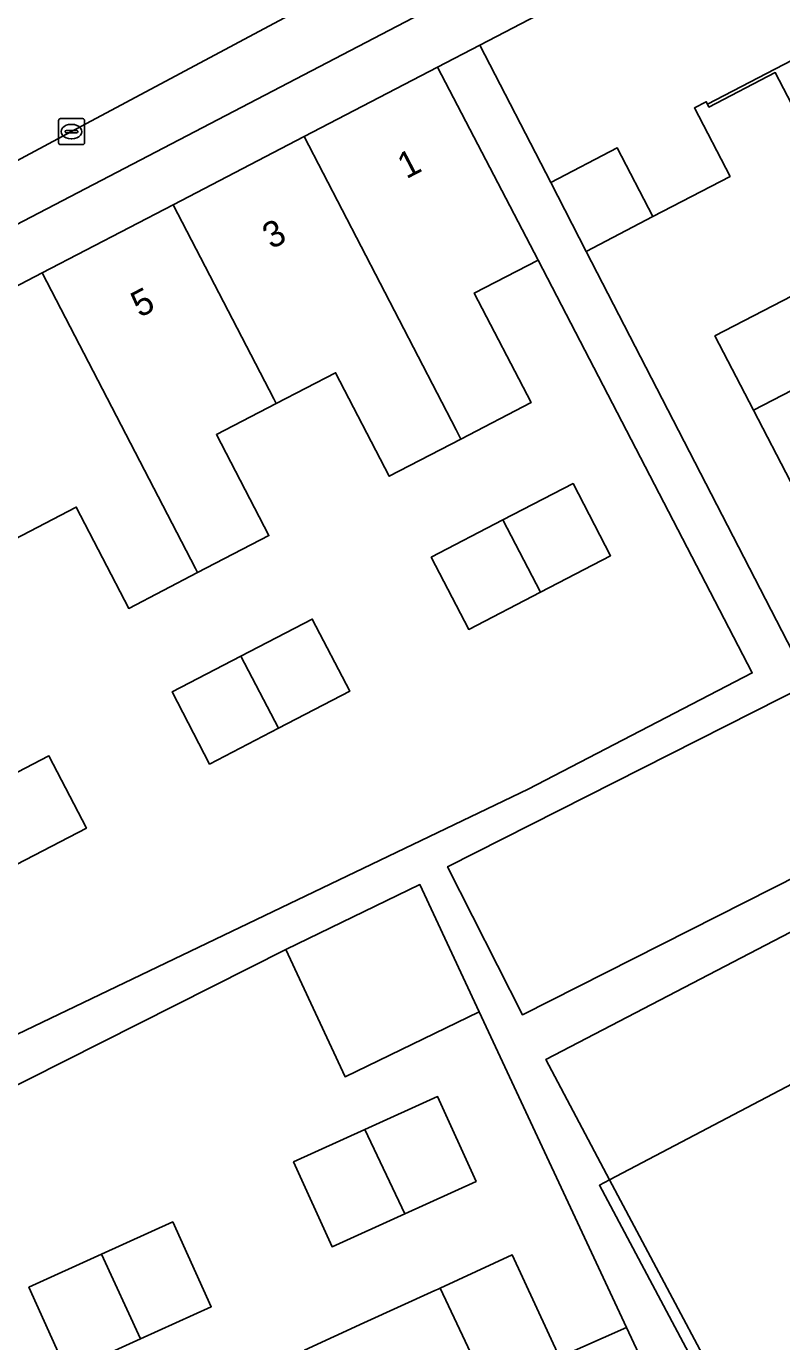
# Model space of a CAD drawing. Extents: x 159262 to 160143, y 383399 to 384319.
# Drawn here: x 159448.4 to 159477.5, y 384239.3 to 384290 of the extents above; entities that cross this region are included whole.
import ezdxf

# ---------------------------------------------------------------- set-up
doc = ezdxf.new("R2010")
doc.units = 0
for name, color, linetype in [('IMGEO_Erf', 7, 'Continuous'), ('IMGEO_Kolk', 7, 'Continuous'), ('IMGEO_Pand', 7, 'Continuous'), ('IMGEO_Pand_nummerreeks', 7, 'Continuous'), ('IMGEO_Pand_overbouw', 7, 'Continuous'), ('IMGEO_Parkeervlak_open', 7, 'Continuous'), ('IMGEO_Rijbaan_lokaal_open', 7, 'Continuous'), ('IMGEO_Voetpad_open', 7, 'Continuous')]:
    doc.layers.add(name, color=color, linetype=linetype)

msp = doc.modelspace()

# ---------------------------------------------------------------- linework, layer by layer
at = {"layer": 'IMGEO_Erf'}
for points in [[(159478.566, 384285.802), (159477.298, 384288.241), (159474.743, 384286.913), (159474.686, 384287.023), (159474.636, 384287.118), (159474.182, 384286.882), (159475.557, 384284.238), (159472.584, 384282.692), (159470.008, 384281.352), (159478.609, 384264.679), (159464.666, 384257.632), (159467.549, 384251.929), (159494.353, 384265.476)], [(159459.143, 384239.003), (159461.437, 384240.053), (159464.173, 384241.301), (159464.299, 384241.358), (159464.374, 384241.393), (159467.151, 384242.681), (159468.98, 384238.739), (159471.56, 384239.877), (159465.887, 384252.041), (159460.71, 384249.54), (159458.422, 384254.443), (159432.891, 384241.57), (159440.303, 384225.576)]]:
    msp.add_lwpolyline(points, dxfattribs=at)
for points in [[(159468.152, 384281.018), (159465.693, 384279.742), (159467.884, 384275.522), (159465.181, 384274.119), (159462.415, 384272.683), (159460.344, 384276.673), (159458.058, 384275.487), (159455.753, 384274.29), (159457.774, 384270.397), (159455.027, 384268.971), (159452.37, 384267.592), (159450.345, 384271.494), (159447.95, 384270.251), (159445.594, 384269.028), (159447.636, 384265.095), (159444.939, 384263.696), (159442.338, 384262.346), (159440.273, 384266.325), (159437.717, 384264.998), (159445.528, 384249.965), (159467.775, 384260.622), (159476.41, 384265.103)], [(159477.89, 384272.487), (159476.463, 384275.23), (159474.975, 384278.092), (159477.948, 384279.638), (159479.437, 384276.775), (159480.863, 384274.032)], [(159466.8, 384271), (159469.503, 384272.404), (159470.949, 384269.619), (159468.246, 384268.216), (159465.479, 384266.78), (159464.034, 384269.564)], [(159459.444, 384267.181), (159460.889, 384264.397), (159458.142, 384262.971), (159455.484, 384261.591), (159454.039, 384264.375), (159456.697, 384265.755)], [(159450.736, 384259.125), (159448.039, 384257.725), (159445.437, 384256.374), (159443.992, 384259.159), (159446.593, 384260.509), (159449.29, 384261.909)], [(159490.056, 384255.626), (159496.073, 384244.188), (159496.545, 384243.294), (159496.945, 384243.509), (159496.987, 384243.532), (159497.507, 384243.812), (159499.694, 384244.992), (159497.376, 384249.348), (159497.036, 384250), (159493.218, 384257.331), (159493.143, 384257.476), (159493.651, 384257.74), (159491.368, 384262.132), (159468.447, 384250.203), (159470.912, 384245.571)], [(159458.726, 384246.259), (159461.479, 384247.507), (159464.278, 384248.775), (159465.76, 384245.506), (159463.013, 384244.261), (159460.208, 384242.99)], [(159449.999, 384238.16), (159448.517, 384241.429), (159451.317, 384242.698), (159454.069, 384243.945), (159455.551, 384240.676), (159452.828, 384239.442)]]:
    msp.add_lwpolyline(points, close=True, dxfattribs=at)
at = {"layer": 'IMGEO_Kolk'}
for p, q in [((159449.664, 384285.54), (159449.664, 384286.392)), ((159449.739, 384286.466), (159450.591, 384286.466)), ((159450.152, 384286.246), (159450.177, 384286.246)), ((159450.665, 384286.392), (159450.665, 384285.54)), ((159449.923, 384285.96), (159449.923, 384285.972)), ((159450.361, 384285.923), (159449.963, 384285.923)), ((159449.966, 384286.009), (159450.364, 384286.009)), ((159450.407, 384285.972), (159450.407, 384285.96)), ((159450.591, 384285.466), (159449.739, 384285.466)), ((159450.175, 384285.686), (159450.15, 384285.686))]:
    msp.add_line(p, q, dxfattribs=at)
for points in [[(159449.664, 384285.54), (159449.664, 384286.392)], [(159449.739, 384286.466), (159450.591, 384286.466)], [(159450.665, 384286.392), (159450.665, 384285.54)], [(159450.591, 384285.466), (159449.739, 384285.466)]]:
    msp.add_lwpolyline(points, dxfattribs=at)
for centre, radius, start, end in [((159449.741, 384286.39), 0.0765, 91.552, 178.448), ((159449.741, 384286.39), 0.0765, 91.552, 178.448), ((159450.589, 384286.39), 0.0765, 1.552, 88.448), ((159450.589, 384286.39), 0.0765, 1.552, 88.448), ((159449.963, 384285.969), 0.0403, 85.8775, 175.7526), ((159449.96, 384285.959), 0.0366, 178.938, 274.7102), ((159450.364, 384285.966), 0.043, 264.8664, 352.4533), ((159450.368, 384285.971), 0.0386, 1.7309, 96.639), ((159449.741, 384285.542), 0.0765, 181.552, 268.448), ((159449.741, 384285.542), 0.0765, 181.552, 268.448), ((159450.589, 384285.542), 0.0765, 271.552, 358.448), ((159450.589, 384285.542), 0.0765, 271.552, 358.448)]:
    msp.add_arc(centre, radius, start, end, dxfattribs=at)
for centre, major_axis, ratio, start_param, end_param in [((159450.151, 384285.966), (-0.387, 0.002), 0.722429, 4.712389, 7.853982), ((159450.176, 384285.966), (-0.39, 0.002), 0.717154, 1.570796, 4.712389)]:
    msp.add_ellipse(centre, major_axis=major_axis, ratio=ratio, start_param=start_param, end_param=end_param, dxfattribs=at)
at = {"layer": 'IMGEO_Pand'}
for points in [[(159474.686, 384287.023), (159488.713, 384294.315), (159488.533, 384294.658), (159487.284, 384297.028), (159487.054, 384296.907), (159487.194, 384296.641), (159485.247, 384295.649), (159483.724, 384298.576), (159465.907, 384289.302), (159468.641, 384284.002), (159471.208, 384285.336), (159472.584, 384282.692), (159475.557, 384284.238), (159474.182, 384286.882), (159474.636, 384287.118)], [(159483.737, 384285.302), (159491.358, 384289.262), (159489.176, 384293.437), (159488.713, 384294.315), (159474.686, 384287.023), (159474.743, 384286.913), (159477.298, 384288.241), (159478.566, 384285.802), (159482.432, 384287.812)], [(159465.181, 384274.119), (159467.884, 384275.522), (159465.693, 384279.742), (159468.152, 384281.018), (159464.271, 384288.446), (159459.132, 384285.773), (159464.999, 384274.47)], [(159454.082, 384283.147), (159457.964, 384275.668), (159458.058, 384275.487), (159460.344, 384276.673), (159462.415, 384272.683), (159465.181, 384274.119), (159464.999, 384274.47), (159459.132, 384285.773)], [(159471.208, 384285.336), (159468.641, 384284.002), (159470.008, 384281.352), (159472.584, 384282.692)], [(159454.082, 384283.147), (159449.032, 384280.52), (159454.944, 384269.131), (159455.027, 384268.971), (159457.774, 384270.397), (159455.753, 384274.29), (159458.058, 384275.487), (159457.964, 384275.668)], [(159449.032, 384280.52), (159443.982, 384277.894), (159447.829, 384270.484), (159447.95, 384270.251), (159450.345, 384271.494), (159452.37, 384267.592), (159455.027, 384268.971), (159454.944, 384269.131)], [(159476.463, 384275.23), (159479.437, 384276.775), (159477.948, 384279.638), (159474.975, 384278.092)], [(159476.463, 384275.23), (159477.89, 384272.487), (159480.863, 384274.032), (159479.437, 384276.775)], [(159468.246, 384268.216), (159470.949, 384269.619), (159469.503, 384272.404), (159466.8, 384271)], [(159468.246, 384268.216), (159466.8, 384271), (159464.034, 384269.564), (159465.479, 384266.78)], [(159456.697, 384265.755), (159458.142, 384262.971), (159460.889, 384264.397), (159459.444, 384267.181)], [(159456.697, 384265.755), (159454.039, 384264.375), (159455.484, 384261.591), (159458.142, 384262.971)], [(159448.039, 384257.725), (159450.736, 384259.125), (159449.29, 384261.909), (159446.593, 384260.509)], [(159458.422, 384254.443), (159460.71, 384249.54), (159465.887, 384252.041), (159463.6, 384256.944)], [(159490.056, 384255.626), (159470.912, 384245.571), (159477.039, 384234.058), (159496.073, 384244.188)], [(159461.479, 384247.507), (159463.013, 384244.261), (159465.76, 384245.506), (159464.278, 384248.775)], [(159461.479, 384247.507), (159458.726, 384246.259), (159460.208, 384242.99), (159463.013, 384244.261)], [(159452.828, 384239.442), (159455.551, 384240.676), (159454.069, 384243.945), (159451.317, 384242.698)], [(159452.828, 384239.442), (159451.317, 384242.698), (159448.517, 384241.429), (159449.999, 384238.16)], [(159471.56, 384239.877), (159468.98, 384238.739), (159467.151, 384242.681), (159464.374, 384241.393), (159469.837, 384229.824), (159475.108, 384232.269), (159474.84, 384232.846), (159473.004, 384236.805)], [(159464.374, 384241.393), (159464.299, 384241.358), (159464.173, 384241.301), (159461.437, 384240.053), (159459.143, 384239.003), (159460.976, 384235.082), (159461.151, 384234.703), (159461.442, 384234.074), (159464.542, 384227.368), (159469.682, 384229.752), (159469.837, 384229.824)]]:
    msp.add_lwpolyline(points, close=True, dxfattribs=at)
at = {"layer": 'IMGEO_Pand_overbouw'}
msp.add_lwpolyline([(159490.056, 384255.626), (159496.073, 384244.188), (159477.039, 384234.058), (159470.912, 384245.571), (159470.517, 384245.361), (159476.65, 384233.844), (159477.179, 384232.851), (159496.545, 384243.294), (159499.694, 384244.992), (159497.376, 384249.348), (159497.036, 384250), (159493.218, 384257.331)], close=True, dxfattribs=at)
at = {"layer": 'IMGEO_Parkeervlak_open'}
for points in [[(159475.396, 384299.461), (159462.736, 384292.692), (159450.164, 384285.967), (159418.184, 384268.831), (159401.228, 384259.783), (159391.541, 384254.692), (159391.148, 384254.814), (159393.158, 384254.165)], [(159440.371, 384279.374), (159440.795, 384278.605), (159472.92, 384295.355)]]:
    msp.add_lwpolyline(points, dxfattribs=at)
at = {"layer": 'IMGEO_Rijbaan_lokaal_open'}
msp.add_lwpolyline([(159418.184, 384268.831), (159450.164, 384285.967), (159462.736, 384292.692), (159475.396, 384299.461), (159479.629, 384301.608)], dxfattribs=at)
at = {"layer": 'IMGEO_Voetpad_open'}
for points in [[(159390.833, 384250.255), (159391.947, 384250.825), (159397.074, 384253.494), (159402.116, 384256.117), (159407.159, 384258.742), (159412.201, 384261.366), (159417.244, 384263.99), (159422.285, 384266.614), (159427.328, 384269.238), (159432.484, 384271.922), (159433.775, 384272.585), (159438.932, 384275.268), (159443.982, 384277.894), (159449.032, 384280.52), (159454.082, 384283.147), (159459.132, 384285.773), (159464.271, 384288.446), (159465.907, 384289.302), (159483.724, 384298.576)], [(159472.92, 384295.355), (159440.795, 384278.605), (159440.371, 384279.374)], [(159494.353, 384265.476), (159467.549, 384251.929), (159464.666, 384257.632), (159478.609, 384264.679), (159470.008, 384281.352), (159468.641, 384284.002), (159465.907, 384289.302), (159464.271, 384288.446), (159468.152, 384281.018), (159476.41, 384265.103), (159467.775, 384260.622), (159445.528, 384249.965), (159437.717, 384264.998), (159433.775, 384272.585), (159432.484, 384271.922), (159436.516, 384264.134), (159444.184, 384249.322), (159429.914, 384241.934), (159413.417, 384234.259)], [(159477.039, 384234.058), (159470.912, 384245.571), (159468.447, 384250.203), (159491.368, 384262.132)], [(159440.303, 384225.576), (159432.891, 384241.57), (159458.422, 384254.443), (159463.6, 384256.944), (159465.887, 384252.041), (159471.56, 384239.877), (159473.004, 384236.805)]]:
    msp.add_lwpolyline(points, dxfattribs=at)

# ---------------------------------------------------------------- texts
at = {"layer": 'IMGEO_Pand_nummerreeks'}
for s, rotation, p in [('1', 27.4808, (159463.072, 384284.125)), ('3', 27.4785, (159457.865, 384281.417)), ('5', 27.4785, (159452.794, 384278.78))]:
    msp.add_text(s, height=1, rotation=rotation, dxfattribs=at).set_placement(p)

doc.saveas('drawing.dxf')
